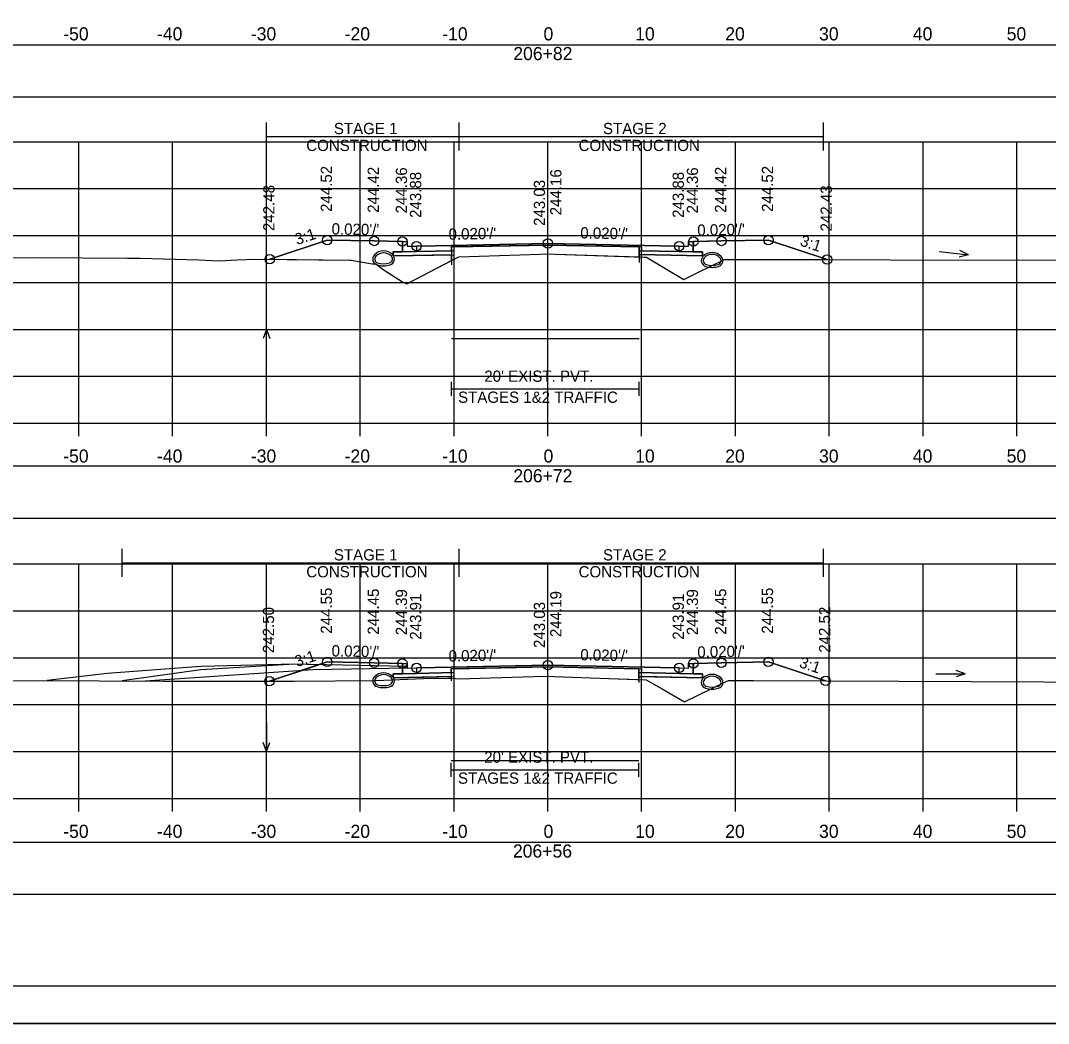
# Model space of a CAD drawing. Extents: x 1369627 to 1374022, y 380035 to 398173.
# Drawn here: x 1372042.3 to 1372151.9, y 381532.1 to 381639 of the extents above; entities that cross this region are included whole.
import ezdxf

# ---------------------------------------------------------------- set-up
doc = ezdxf.new("R2010")
doc.units = 0
for name, color, linetype in [('Default', 7, 'Continuous'), ('R_Alt Surface', 7, 'Continuous'), ('R_Axis', 7, 'Continuous'), ('R_Axis Annot', 7, 'Continuous'), ('R_Border', 7, 'Continuous'), ('R_Drive', 7, 'Continuous'), ('R_Exist Surface', 7, 'Continuous'), ('R_Fin Surface', 7, 'Continuous'), ('R_Grid', 7, 'Continuous'), ('R_MOT', 7, 'Continuous'), ('R_No Plot', 7, 'Continuous'), ('R_Water Annot', 7, 'Continuous'), ('R_Xsect Elev', 7, 'Continuous'), ('R_Xsect Slope', 7, 'Continuous'), ('T_Vehicle Path Lt Minor', 7, 'Continuous'), ('T_Vehicle Path Rt', 7, 'Continuous')]:
    doc.layers.add(name, color=color, linetype=linetype)

msp = doc.modelspace()

# ---------------------------------------------------------------- linework, layer by layer
at = {"layer": 'Default'}
for p, q in [((1372088.25, 381599.02), (1372088.25, 381600.52)), ((1372108.25, 381599.02), (1372108.25, 381600.52)), ((1372088.25, 381599.77), (1372108.25, 381599.77)), ((1372088.24, 381558.43), (1372088.24, 381559.93)), ((1372108.24, 381558.43), (1372108.24, 381559.93)), ((1372088.24, 381559.18), (1372108.24, 381559.18))]:
    msp.add_line(p, q, dxfattribs=at)
for points in [[(1371948.53, 381630.89), (1372248.53, 381630.89), (1372248.53, 381636.42), (1371948.53, 381636.42)], [(1372083.02, 381615.48), (1372083.52, 381615.48), (1372083.53, 381614.98), (1372084.53, 381615), (1372084.53, 381614.42), (1372083.03, 381614.39)], [(1372113.53, 381614.98), (1372113.54, 381615.48), (1372114.04, 381615.48), (1372114.03, 381614.39), (1372112.53, 381614.42), (1372112.53, 381615)], [(1371948.53, 381586.01), (1372248.53, 381586.01), (1372248.53, 381591.53), (1371948.53, 381591.53)], [(1372083.02, 381570.52), (1372083.52, 381570.52), (1372083.53, 381570.02), (1372084.53, 381570.04), (1372084.53, 381569.45), (1372083.03, 381569.42)], [(1372113.53, 381570.02), (1372113.54, 381570.52), (1372114.04, 381570.52), (1372114.03, 381569.42), (1372112.53, 381569.45), (1372112.53, 381570.04)], [(1371948.53, 381545.91), (1372248.53, 381545.91), (1372248.53, 381551.43), (1371948.53, 381551.43)]]:
    msp.add_lwpolyline(points, close=True, dxfattribs=at)
at = {"layer": 'R_Alt Surface'}
for points in [[(1372083.03, 381615.48), (1372083.03, 381614.39), (1372084.53, 381614.42), (1372088.25, 381614.49), (1372088.25, 381614.91), (1372098.53, 381615.11), (1372108.25, 381614.92), (1372108.25, 381614.5), (1372112.53, 381614.42), (1372114.03, 381614.39), (1372114.03, 381615.48)], [(1372083.03, 381570.52), (1372083.03, 381569.42), (1372084.53, 381569.45), (1372088.24, 381569.53), (1372088.24, 381569.94), (1372098.53, 381570.15), (1372108.24, 381569.95), (1372108.24, 381569.54), (1372112.53, 381569.45), (1372114.03, 381569.42), (1372114.03, 381570.52)]]:
    msp.add_lwpolyline(points, dxfattribs=at)
for points in [[(1372082.03, 381614.37), (1372083.03, 381614.39), (1372084.53, 381614.42), (1372088.25, 381614.49), (1372088.25, 381614.08), (1372082.03, 381613.95)], [(1372115.03, 381614.37), (1372114.03, 381614.39), (1372112.53, 381614.42), (1372108.25, 381614.5), (1372108.25, 381614.09), (1372115.03, 381613.95)], [(1372082.03, 381569.4), (1372083.03, 381569.42), (1372084.53, 381569.45), (1372088.24, 381569.53), (1372088.24, 381569.11), (1372082.03, 381568.99)], [(1372115.03, 381569.4), (1372114.03, 381569.42), (1372112.53, 381569.45), (1372108.24, 381569.54), (1372108.24, 381569.12), (1372115.03, 381568.99)]]:
    msp.add_lwpolyline(points, close=True, dxfattribs=at)
at = {"layer": 'R_Axis'}
for p, q in [((1371948.53, 381596.12), (1372248.53, 381596.12)), ((1372048.53, 381594.72), (1372048.53, 381596.12)), ((1372058.53, 381594.72), (1372058.53, 381596.12)), ((1372068.53, 381594.72), (1372068.53, 381596.12)), ((1372078.53, 381594.72), (1372078.53, 381596.12)), ((1372088.53, 381594.72), (1372088.53, 381596.12)), ((1372098.53, 381594.72), (1372098.53, 381596.12)), ((1372108.53, 381594.72), (1372108.53, 381596.12)), ((1372118.53, 381594.72), (1372118.53, 381596.12)), ((1372128.53, 381594.72), (1372128.53, 381596.12)), ((1372138.53, 381594.72), (1372138.53, 381596.12)), ((1372148.53, 381594.72), (1372148.53, 381596.12)), ((1371948.53, 381556.12), (1372248.53, 381556.12)), ((1372048.53, 381554.72), (1372048.53, 381556.12)), ((1372058.53, 381554.72), (1372058.53, 381556.12)), ((1372068.53, 381554.72), (1372068.53, 381556.12)), ((1372078.53, 381554.72), (1372078.53, 381556.12)), ((1372088.53, 381554.72), (1372088.53, 381556.12)), ((1372098.53, 381554.72), (1372098.53, 381556.12)), ((1372108.53, 381554.72), (1372108.53, 381556.12)), ((1372118.53, 381554.72), (1372118.53, 381556.12)), ((1372128.53, 381554.72), (1372128.53, 381556.12)), ((1372138.53, 381554.72), (1372138.53, 381556.12)), ((1372148.53, 381554.72), (1372148.53, 381556.12))]:
    msp.add_line(p, q, dxfattribs=at)
at = {"layer": 'R_Border'}
msp.add_line((1372256.71, 381536.12), (1371940.53, 381536.12), dxfattribs=at)
at = {"layer": 'R_Drive'}
for points in [[(1372071.53, 381570.43), (1372061.55, 381569.83), (1372053.15, 381568.65)], [(1372083.53, 381570.02), (1372083.53, 381570.19), (1372071.53, 381570.43), (1372071.53, 381570.43), (1372071.53, 381570.43), (1372071.53, 381570.43)]]:
    msp.add_lwpolyline(points, dxfattribs=at)
for centre, radius, start, end in [((1372080.51, 381613.62), 0.646, 136.3515, 253.9529), ((1372081.02, 381613.13), 1.35, 43.6485, 136.3515), ((1372081.02, 381613.13), 1.15, 43.6485, 136.3515), ((1372081.53, 381613.62), 0.646, 286.0471, 43.6485), ((1372116.04, 381612.96), 1.35, 43.6485, 136.3515), ((1372116.04, 381612.96), 1.15, 43.6485, 136.3515), ((1372080.51, 381613.62), 0.438, 136.3515, 253.9529), ((1372081.02, 381615.4), 2.5, 253.9529, 286.0471), ((1372081.02, 381615.4), 2.29, 253.9529, 286.0471), ((1372081.53, 381613.62), 0.438, 286.0471, 43.6485), ((1372115.53, 381613.45), 0.646, 136.3515, 253.9529), ((1372115.53, 381613.45), 0.438, 136.3515, 253.9529), ((1372116.04, 381615.23), 2.29, 253.9529, 286.0471), ((1372116.55, 381613.45), 0.438, 286.0471, 43.6485), ((1372116.55, 381613.45), 0.646, 286.0471, 43.6485), ((1372116.04, 381615.23), 2.5, 253.9529, 286.0471), ((1372081.02, 381568.17), 1.35, 43.6485, 136.3515), ((1372081.02, 381568.17), 1.15, 43.6485, 136.3515), ((1372116.04, 381568), 1.35, 43.6485, 136.3515), ((1372116.04, 381568), 1.15, 43.6485, 136.3515), ((1372080.51, 381568.66), 0.646, 136.3515, 253.9529), ((1372080.51, 381568.66), 0.438, 136.3515, 253.9529), ((1372081.02, 381570.44), 2.5, 253.9529, 286.0471), ((1372081.02, 381570.44), 2.29, 253.9529, 286.0471), ((1372081.53, 381568.66), 0.438, 286.0471, 43.6485), ((1372081.53, 381568.66), 0.646, 286.0471, 43.6485), ((1372115.53, 381568.49), 0.646, 136.3515, 253.9529), ((1372115.53, 381568.49), 0.438, 136.3515, 253.9529), ((1372116.04, 381570.28), 2.29, 253.9529, 286.0471), ((1372116.55, 381568.49), 0.438, 286.0471, 43.6485), ((1372116.55, 381568.49), 0.646, 286.0471, 43.6485), ((1372116.04, 381570.28), 2.5, 253.9529, 286.0471)]:
    msp.add_arc(centre, radius, start, end, dxfattribs=at)
at = {"layer": 'R_Exist Surface'}
for points in [[(1372040.24, 381613.76), (1372044.16, 381613.79), (1372053.71, 381613.71), (1372055.08, 381613.7), (1372061.32, 381613.54), (1372062.68, 381613.46), (1372063.65, 381613.44), (1372064.16, 381613.46), (1372065.36, 381613.53), (1372067.39, 381613.62), (1372077.42, 381613.51), (1372077.56, 381613.51), (1372079.8, 381613.12), (1372080.18, 381613.11), (1372081.07, 381612.44), (1372083.05, 381611.2), (1372083.49, 381610.97), (1372088.53, 381613.61), (1372089.03, 381613.86), (1372097.71, 381614.14), (1372098.25, 381614.16), (1372108.8, 381613.83), (1372109.04, 381613.82), (1372109.16, 381613.75), (1372113.03, 381611.45), (1372114.43, 381612.16), (1372117.36, 381613.58), (1372152.73, 381613.51)], [(1372010.94, 381568.62), (1372043.8, 381568.7), (1372057.58, 381568.63), (1372063.26, 381568.62), (1372071.49, 381568.62), (1372080.2, 381568.7), (1372085.27, 381568.9), (1372087.95, 381568.93), (1372088.28, 381568.94), (1372089.08, 381568.87), (1372094.74, 381569.05), (1372098.24, 381569.17), (1372105.04, 381568.91), (1372109.02, 381568.78), (1372110.7, 381567.79), (1372113.08, 381566.43), (1372117.53, 381568.58), (1372117.79, 381568.7), (1372120.46, 381568.69), (1372159.14, 381568.5), (1372179.24, 381568.5), (1372195.7, 381568.52), (1372197.83, 381568.55)]]:
    msp.add_lwpolyline(points, dxfattribs=at)
at = {"layer": 'R_Fin Surface'}
for points in [[(1372068.89, 381613.6), (1372075.02, 381615.64), (1372080.02, 381615.54), (1372083.02, 381615.48), (1372083.52, 381615.48), (1372083.53, 381614.98), (1372084.53, 381615), (1372086.53, 381615.04), (1372098.53, 381615.28), (1372110.53, 381615.04), (1372112.53, 381615), (1372113.53, 381614.98), (1372113.54, 381615.48), (1372114.04, 381615.48), (1372117.04, 381615.54), (1372122.04, 381615.64), (1372128.3, 381613.56)], [(1372068.85, 381568.62), (1372075.02, 381570.68), (1372080.02, 381570.58), (1372083.02, 381570.52), (1372083.52, 381570.52), (1372083.53, 381570.02), (1372084.53, 381570.04), (1372086.53, 381570.08), (1372098.53, 381570.32), (1372110.53, 381570.08), (1372112.53, 381570.04), (1372113.53, 381570.02), (1372113.54, 381570.52), (1372114.04, 381570.52), (1372117.04, 381570.58), (1372122.04, 381570.68), (1372128.13, 381568.65)]]:
    msp.add_lwpolyline(points, dxfattribs=at)
at = {"layer": 'R_Grid'}
for p, q in [((1371948.53, 381626.12), (1372248.53, 381626.12)), ((1372048.53, 381596.12), (1372048.53, 381626.12)), ((1372058.53, 381596.12), (1372058.53, 381626.12)), ((1372068.53, 381596.12), (1372068.53, 381626.12)), ((1372078.53, 381596.12), (1372078.53, 381626.12)), ((1372088.53, 381596.12), (1372088.53, 381626.12)), ((1372098.53, 381596.12), (1372098.53, 381626.12)), ((1372108.53, 381596.12), (1372108.53, 381626.12)), ((1372118.53, 381596.12), (1372118.53, 381626.12)), ((1372128.53, 381596.12), (1372128.53, 381626.12)), ((1372138.53, 381596.12), (1372138.53, 381626.12)), ((1372148.53, 381596.12), (1372148.53, 381626.12)), ((1371948.53, 381621.12), (1372248.53, 381621.12)), ((1371948.53, 381616.12), (1372248.53, 381616.12)), ((1371948.53, 381611.12), (1372248.53, 381611.12)), ((1371948.53, 381606.12), (1372248.53, 381606.12)), ((1371948.53, 381601.12), (1372248.53, 381601.12)), ((1371948.53, 381596.12), (1372248.53, 381596.12)), ((1371948.53, 381581.12), (1372248.53, 381581.12)), ((1372048.53, 381556.12), (1372048.53, 381581.12)), ((1372058.53, 381556.12), (1372058.53, 381581.12)), ((1372068.53, 381556.12), (1372068.53, 381581.12)), ((1372078.53, 381556.12), (1372078.53, 381581.12)), ((1372088.53, 381556.12), (1372088.53, 381581.12)), ((1372098.53, 381556.12), (1372098.53, 381581.12)), ((1372108.53, 381556.12), (1372108.53, 381581.12)), ((1372118.53, 381556.12), (1372118.53, 381581.12)), ((1372128.53, 381556.12), (1372128.53, 381581.12)), ((1372138.53, 381556.12), (1372138.53, 381581.12)), ((1372148.53, 381556.12), (1372148.53, 381581.12)), ((1371948.53, 381576.12), (1372248.53, 381576.12)), ((1371948.53, 381571.12), (1372248.53, 381571.12)), ((1371948.53, 381566.12), (1372248.53, 381566.12)), ((1371948.53, 381561.12), (1372248.53, 381561.12)), ((1371948.53, 381556.12), (1372248.53, 381556.12))]:
    msp.add_line(p, q, dxfattribs=at)
at = {"layer": 'R_MOT'}
for p, q in [((1372068.54, 381625.18), (1372068.54, 381628.18)), ((1372089.08, 381625.18), (1372089.08, 381628.18)), ((1372127.91, 381625.18), (1372127.91, 381628.18)), ((1372068.54, 381626.68), (1372127.91, 381626.68)), ((1372053.15, 381579.73), (1372053.15, 381582.73)), ((1372089.08, 381579.73), (1372089.08, 381582.73)), ((1372127.91, 381579.73), (1372127.91, 381582.73)), ((1372053.15, 381581.23), (1372127.91, 381581.23))]:
    msp.add_line(p, q, dxfattribs=at)
at = {"layer": 'R_No Plot'}
for p, q in [((1372073.53, 381569.82), (1372055.61, 381568.64)), ((1372083.53, 381570.02), (1372073.53, 381569.82)), ((1371928.13, 381532.15), (1372261.46, 381532.15))]:
    msp.add_line(p, q, dxfattribs=at)
for points in [[(1371928.12, 381745.48), (1372261.46, 381745.48), (1372261.46, 381532.14), (1371928.12, 381532.14)], [(1372174.45, 381741.58), (1372194.07, 381741.58), (1372194.07, 381731.7), (1372210.18, 381731.7), (1372233.38, 381731.7), (1372233.38, 381699.03), (1372256.59, 381699.03), (1372256.71, 381536.12), (1371940.53, 381536.12), (1371940.53, 381741.58)], [(1372098.53, 381615.28), (1372086.53, 381615.04), (1372084.53, 381615), (1372084.53, 381614.42), (1372088.53, 381614.5), (1372088.53, 381614.91), (1372098.53, 381615.11), (1372108.53, 381614.91), (1372108.53, 381614.5), (1372112.53, 381614.42), (1372112.53, 381615), (1372110.53, 381615.04)], [(1372088.53, 381614.5), (1372084.53, 381614.42), (1372083.03, 381614.39), (1372082.03, 381614.37), (1372082.03, 381613.95), (1372088.53, 381614.08)], [(1372108.53, 381614.5), (1372112.53, 381614.42), (1372114.03, 381614.39), (1372115.03, 381614.37), (1372115.03, 381613.95), (1372108.53, 381614.08)], [(1372098.53, 381570.32), (1372086.53, 381570.08), (1372084.53, 381570.04), (1372084.53, 381569.45), (1372088.53, 381569.53), (1372088.53, 381569.95), (1372098.53, 381570.15), (1372108.53, 381569.95), (1372108.53, 381569.53), (1372112.53, 381569.45), (1372112.53, 381570.04), (1372110.53, 381570.08)], [(1372088.53, 381569.53), (1372084.53, 381569.45), (1372083.03, 381569.42), (1372082.03, 381569.4), (1372082.03, 381568.99), (1372088.53, 381569.12)], [(1372108.53, 381569.53), (1372112.53, 381569.45), (1372114.03, 381569.42), (1372115.03, 381569.4), (1372115.03, 381568.99), (1372108.53, 381569.12)]]:
    msp.add_lwpolyline(points, close=True, dxfattribs=at)
for points in [[(1372083.02, 381615.48), (1372083.03, 381614.39), (1372084.53, 381614.42), (1372088.53, 381614.5), (1372088.53, 381614.91), (1372098.53, 381615.11), (1372108.53, 381614.91), (1372108.53, 381614.5), (1372112.53, 381614.42), (1372114.03, 381614.39), (1372114.04, 381615.48)], [(1372088.25, 381605.16), (1372108.25, 381605.16)], [(1372083.53, 381570.02), (1372083.53, 381570.19), (1372071.53, 381570.43), (1372061.53, 381570.17), (1372051.56, 381569.45), (1372045.17, 381568.69)], [(1372083.02, 381570.52), (1372083.03, 381569.42), (1372084.53, 381569.45), (1372088.53, 381569.53), (1372088.53, 381569.95), (1372098.53, 381570.15), (1372108.53, 381569.95), (1372108.53, 381569.53), (1372112.53, 381569.45), (1372114.03, 381569.42), (1372114.04, 381570.52)], [(1372088.24, 381560.17), (1372108.24, 381560.17)]]:
    msp.add_lwpolyline(points, dxfattribs=at)
for centre in [(1372075.02, 381615.64), (1372080.02, 381615.54), (1372083.02, 381615.48), (1372084.53, 381615), (1372098.53, 381615.28), (1372112.53, 381615), (1372114.04, 381615.48), (1372117.04, 381615.54), (1372122.04, 381615.64), (1372068.89, 381613.6), (1372128.3, 381613.56), (1372075.02, 381570.68), (1372080.02, 381570.58), (1372083.02, 381570.52), (1372084.53, 381570.04), (1372098.53, 381570.32), (1372112.53, 381570.04), (1372114.04, 381570.52), (1372117.04, 381570.58), (1372122.04, 381570.68), (1372068.85, 381568.62), (1372128.13, 381568.65)]:
    msp.add_circle(centre, 0.5, dxfattribs=at)
at = {"layer": 'R_Water Annot'}
for p, q in [((1372140.24, 381614.41), (1372143.36, 381614.07)), ((1372143.36, 381614.07), (1372142.37, 381613.83)), ((1372143.36, 381614.07), (1372142.44, 381614.52)), ((1372068.53, 381606.12), (1372068.18, 381605.16)), ((1372068.53, 381602.98), (1372068.53, 381606.12)), ((1372068.53, 381606.12), (1372068.88, 381605.16)), ((1372139.89, 381569.42), (1372143.03, 381569.42)), ((1372143.03, 381569.42), (1372142.07, 381569.77)), ((1372143.03, 381569.42), (1372142.07, 381569.07)), ((1372068.53, 381564.27), (1372068.53, 381561.12)), ((1372068.53, 381561.12), (1372068.18, 381562.09)), ((1372068.53, 381561.12), (1372068.88, 381562.09))]:
    msp.add_line(p, q, dxfattribs=at)
at = {"layer": 'R_Xsect Elev'}
for p, q in [((1372098.53, 381614.15), (1372098.53, 381624.15)), ((1372098.53, 381569.16), (1372098.53, 381579.16))]:
    msp.add_line(p, q, dxfattribs=at)
at = {"layer": 'T_Vehicle Path Lt Minor'}
for p, q in [((1372068.85, 381568.62), (1372074.11, 381570.38)), ((1372074.11, 381570.38), (1372071.53, 381570.43))]:
    msp.add_line(p, q, dxfattribs=at)
for points in [[(1372071.53, 381570.43), (1372061.55, 381569.83), (1372053.15, 381568.65)], [(1372053.15, 381568.65), (1372057.58, 381568.63), (1372063.26, 381568.62), (1372068.85, 381568.62)]]:
    msp.add_lwpolyline(points, dxfattribs=at)
at = {"layer": 'T_Vehicle Path Rt'}
for p, q in [((1372083.03, 381614.39), (1372083.02, 381615.48)), ((1372114.04, 381615.48), (1372114.03, 381614.39)), ((1372088.25, 381614.49), (1372088.25, 381614.08)), ((1372088.25, 381614.08), (1372088.25, 381613.01)), ((1372088.25, 381613.46), (1372088.25, 381614.08)), ((1372088.25, 381614.08), (1372088.25, 381613.46)), ((1372108.25, 381614.09), (1372108.25, 381614.5)), ((1372108.25, 381614.09), (1372108.25, 381613.26)), ((1372108.25, 381613.84), (1372108.25, 381614.09)), ((1372108.25, 381614.09), (1372108.25, 381613.84)), ((1372108.25, 381613.84), (1372108.8, 381613.83)), ((1372083.03, 381569.42), (1372083.02, 381570.52)), ((1372114.04, 381570.52), (1372114.03, 381569.42)), ((1372088.24, 381569.53), (1372088.24, 381569.11)), ((1372088.24, 381569.11), (1372088.24, 381568.65)), ((1372088.24, 381568.94), (1372088.24, 381569.11)), ((1372088.24, 381569.11), (1372088.24, 381568.94)), ((1372108.24, 381569.12), (1372108.24, 381569.54)), ((1372108.24, 381569.12), (1372108.24, 381568.47)), ((1372108.24, 381569.12), (1372108.24, 381568.81)), ((1372108.24, 381568.81), (1372108.24, 381569.12)), ((1372088.24, 381568.94), (1372088.28, 381568.94)), ((1372108.24, 381568.81), (1372109.02, 381568.78))]:
    msp.add_line(p, q, dxfattribs=at)
for points in [[(1372083.02, 381615.48), (1372080.02, 381615.54), (1372075.02, 381615.64), (1372068.89, 381613.6)], [(1372128.3, 381613.56), (1372122.04, 381615.64), (1372117.04, 381615.54), (1372114.04, 381615.48)], [(1372088.25, 381614.08), (1372082.03, 381613.95), (1372082.03, 381614.37), (1372083.03, 381614.39)], [(1372108.25, 381614.5), (1372108.25, 381614.92), (1372098.53, 381615.11), (1372088.25, 381614.91), (1372088.25, 381614.49)], [(1372088.25, 381613.46), (1372088.53, 381613.61), (1372089.03, 381613.86), (1372097.71, 381614.14), (1372098.25, 381614.16), (1372108.25, 381613.84)], [(1372114.03, 381614.39), (1372115.03, 381614.37), (1372115.03, 381613.95), (1372108.25, 381614.09)], [(1372068.89, 381613.6), (1372077.42, 381613.51), (1372077.56, 381613.51), (1372079.8, 381613.12), (1372080.18, 381613.11), (1372081.07, 381612.44), (1372083.05, 381611.2), (1372083.49, 381610.97), (1372088.25, 381613.46)], [(1372108.8, 381613.83), (1372109.04, 381613.82), (1372109.16, 381613.75), (1372113.03, 381611.45), (1372114.43, 381612.16), (1372117.36, 381613.58), (1372128.3, 381613.56)], [(1372083.02, 381570.52), (1372080.02, 381570.58), (1372075.02, 381570.68), (1372068.85, 381568.62)], [(1372128.13, 381568.65), (1372122.04, 381570.68), (1372117.04, 381570.58), (1372114.04, 381570.52)], [(1372088.24, 381569.11), (1372082.03, 381568.99), (1372082.03, 381569.4), (1372083.03, 381569.42)], [(1372108.24, 381569.54), (1372108.24, 381569.95), (1372098.53, 381570.15), (1372088.24, 381569.94), (1372088.24, 381569.53)], [(1372088.28, 381568.94), (1372089.08, 381568.87), (1372094.74, 381569.05), (1372098.24, 381569.17), (1372105.04, 381568.91), (1372108.24, 381568.81)], [(1372114.03, 381569.42), (1372115.03, 381569.4), (1372115.03, 381568.99), (1372108.24, 381569.12)], [(1372068.85, 381568.62), (1372071.49, 381568.62), (1372080.2, 381568.7), (1372085.27, 381568.9), (1372087.95, 381568.93), (1372088.24, 381568.94)], [(1372109.02, 381568.78), (1372110.7, 381567.79), (1372113.08, 381566.43), (1372117.53, 381568.58), (1372117.79, 381568.7), (1372120.46, 381568.69), (1372128.13, 381568.65)]]:
    msp.add_lwpolyline(points, dxfattribs=at)

# ---------------------------------------------------------------- texts
at = {"layer": 'R_Axis Annot'}
for s, height, p in [('-50', 1.4, (1372046.87, 381636.92)), ('-40', 1.4, (1372056.87, 381636.92)), ('-30', 1.4, (1372066.87, 381636.92)), ('-20', 1.4, (1372076.87, 381636.92)), ('-10', 1.4, (1372087.27, 381636.92)), ('0', 1.4, (1372098.07, 381636.92)), ('10', 1.4, (1372107.84, 381636.92)), ('20', 1.4, (1372117.44, 381636.92)), ('30', 1.4, (1372127.44, 381636.92)), ('40', 1.4, (1372137.44, 381636.92)), ('50', 1.4, (1372147.44, 381636.92)), ('206+82', 1.4, (1372094.85, 381634.82)), ("20' EXIST. PVT.", 1.2, (1372091.76, 381600.53)), ('STAGES 1&2 TRAFFIC', 1.2, (1372088.96, 381598.29)), ('-50', 1.4, (1372046.87, 381591.92)), ('-40', 1.4, (1372056.87, 381591.92)), ('-30', 1.4, (1372066.87, 381591.92)), ('-20', 1.4, (1372076.87, 381591.92)), ('-10', 1.4, (1372087.27, 381591.92)), ('0', 1.4, (1372098.07, 381591.92)), ('10', 1.4, (1372107.84, 381591.92)), ('20', 1.4, (1372117.44, 381591.92)), ('30', 1.4, (1372127.44, 381591.92)), ('40', 1.4, (1372137.44, 381591.92)), ('50', 1.4, (1372147.44, 381591.92)), ('206+72', 1.4, (1372094.85, 381589.82)), ("20' EXIST. PVT.", 1.2, (1372091.75, 381559.93)), ('STAGES 1&2 TRAFFIC', 1.2, (1372088.95, 381557.69)), ('-50', 1.4, (1372046.87, 381551.92)), ('-40', 1.4, (1372056.87, 381551.92)), ('-30', 1.4, (1372066.87, 381551.92)), ('-20', 1.4, (1372076.87, 381551.92)), ('-10', 1.4, (1372087.27, 381551.92)), ('0', 1.4, (1372098.07, 381551.92)), ('10', 1.4, (1372107.84, 381551.92)), ('20', 1.4, (1372117.44, 381551.92)), ('30', 1.4, (1372127.44, 381551.92)), ('40', 1.4, (1372137.44, 381551.92)), ('50', 1.4, (1372147.44, 381551.92)), ('206+56', 1.4, (1372094.81, 381549.82))]:
    msp.add_text(s, height=height, dxfattribs=at).set_placement(p)
at = {"layer": 'R_MOT'}
for s, p in [('STAGE 1', (1372075.72, 381626.93)), ('STAGE 2', (1372104.41, 381626.93)), ('CONSTRUCTION', (1372072.78, 381625.13)), ('CONSTRUCTION', (1372101.81, 381625.13)), ('STAGE 1', (1372075.72, 381581.49)), ('STAGE 2', (1372104.41, 381581.49)), ('CONSTRUCTION', (1372072.78, 381579.69)), ('CONSTRUCTION', (1372101.81, 381579.69))]:
    msp.add_text(s, height=1.2, dxfattribs=at).set_placement(p)
at = {"layer": 'R_Xsect Elev'}
for s, p in [('244.52', (1372075.52, 381618.64)), ('244.42', (1372080.52, 381618.54)), ('244.36', (1372083.52, 381618.48)), ('243.88', (1372085.03, 381618)), ('244.16', (1372099.98, 381618.28)), ('243.88', (1372113.03, 381618)), ('244.36', (1372114.54, 381618.48)), ('244.42', (1372117.54, 381618.54)), ('244.52', (1372122.54, 381618.64)), ('243.03', (1372098.23, 381617.15)), ('242.48', (1372069.39, 381616.6)), ('242.43', (1372128.8, 381616.56)), ('244.55', (1372075.52, 381573.68)), ('244.45', (1372080.52, 381573.58)), ('244.39', (1372083.52, 381573.52)), ('244.19', (1372099.98, 381573.32)), ('244.39', (1372114.54, 381573.52)), ('244.45', (1372117.54, 381573.58)), ('244.55', (1372122.54, 381573.68)), ('243.91', (1372085.03, 381573.04)), ('243.03', (1372098.23, 381572.16)), ('243.91', (1372113.03, 381573.04)), ('242.50', (1372069.35, 381571.62)), ('242.52', (1372128.63, 381571.65))]:
    msp.add_text(s, height=1.2, rotation=90, dxfattribs=at).set_placement(p)
at = {"layer": 'R_Xsect Slope'}
for s, rotation, p in [("0.020'/'", 358.8542, (1372075.47, 381616.24)), ("0.020'/'", 1.1458, (1372114.47, 381616.09)), ('3:1', 18.4332, (1372071.8, 381615.1)), ("0.020'/'", 1.1458, (1372087.96, 381615.67)), ("0.020'/'", 358.8542, (1372101.98, 381615.82)), ('3:1', 341.5668, (1372125.33, 381615.08)), ("0.020'/'", 358.8542, (1372075.47, 381571.27)), ("0.020'/'", 1.1458, (1372114.47, 381571.13)), ('3:1', 18.4332, (1372071.78, 381570.12)), ("0.020'/'", 1.1458, (1372087.96, 381570.71)), ("0.020'/'", 358.8542, (1372101.98, 381570.85)), ('3:1', 341.5668, (1372125.24, 381570.14))]:
    msp.add_text(s, height=1.2, rotation=rotation, dxfattribs=at).set_placement(p)

doc.saveas('drawing.dxf')
